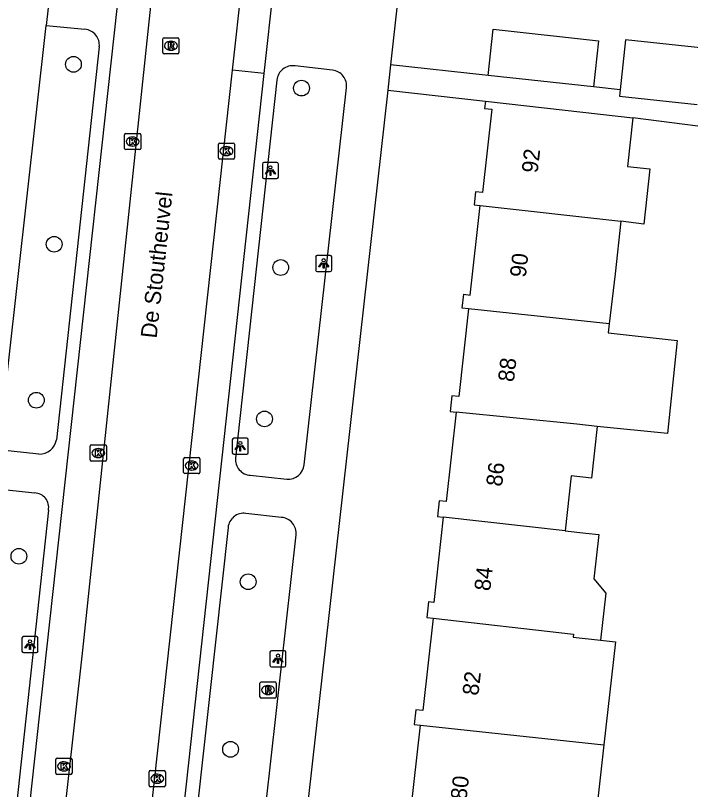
# Model space of a CAD drawing. Extents: x 162026 to 163499, y 387297 to 388169.
# Drawn here: x 162312.4 to 162354.35, y 388064.14 to 388112.23 of the extents above; entities that cross this region are included whole.
import ezdxf

# ---------------------------------------------------------------- set-up
doc = ezdxf.new("R2010")
doc.units = 0
for name, color, linetype in [('IMGEO_Boom', 7, 'Continuous'), ('IMGEO_Fietspad_gesloten', 7, 'Continuous'), ('IMGEO_Kolk', 7, 'Continuous'), ('IMGEO_Lichtpunt', 7, 'Continuous'), ('IMGEO_Openbare_ruimte_label', 7, 'Continuous'), ('IMGEO_Pand', 7, 'Continuous'), ('IMGEO_Pand_nummerreeks', 7, 'Continuous'), ('IMGEO_Rijbaan_lokaal_gesloten', 7, 'Continuous'), ('IMGEO_Rioolput', 7, 'Continuous'), ('IMGEO_Voetpad_open', 7, 'Continuous')]:
    doc.layers.add(name, color=color, linetype=linetype)

msp = doc.modelspace()

# ---------------------------------------------------------------- linework, layer by layer
at = {"layer": 'IMGEO_Boom'}
for centre in [(162315.999, 388109.192), (162330.171, 388107.717), (162314.804, 388098.016), (162328.881, 388096.57), (162313.694, 388088.326), (162327.873, 388087.163), (162312.611, 388078.63), (162326.859, 388077.048), (162325.763, 388066.636)]:
    msp.add_circle(centre, 0.489, dxfattribs=at)
at = {"layer": 'IMGEO_Fietspad_gesloten'}
for points in [[(162314.566, 388114.013), (162314.298, 388111.617)], [(162311.344, 388085.243), (162314.298, 388111.617)]]:
    msp.add_lwpolyline(points, dxfattribs=at)
at = {"layer": 'IMGEO_Kolk'}
for p, q in [((162319.18, 388103.97), (162319.18, 388104.822)), ((162319.255, 388104.896), (162320.107, 388104.896)), ((162320.181, 388104.822), (162320.181, 388103.97)), ((162319.668, 388104.676), (162319.693, 388104.676)), ((162325.006, 388103.38), (162325.006, 388104.232)), ((162325.081, 388104.306), (162325.933, 388104.306)), ((162326.007, 388104.232), (162326.007, 388103.38)), ((162320.107, 388103.896), (162319.255, 388103.896)), ((162319.691, 388104.116), (162319.666, 388104.116)), ((162325.494, 388104.086), (162325.519, 388104.086)), ((162325.933, 388103.306), (162325.081, 388103.306)), ((162325.517, 388103.526), (162325.492, 388103.526)), ((162317.046, 388084.619), (162317.046, 388085.471)), ((162317.121, 388085.545), (162317.973, 388085.545)), ((162318.047, 388085.471), (162318.047, 388084.619)), ((162317.534, 388085.325), (162317.559, 388085.325)), ((162317.973, 388084.545), (162317.121, 388084.545)), ((162317.557, 388084.765), (162317.532, 388084.765)), ((162322.848, 388083.837), (162322.848, 388084.689)), ((162322.923, 388084.763), (162323.775, 388084.763)), ((162323.336, 388084.543), (162323.361, 388084.543)), ((162323.849, 388084.689), (162323.849, 388083.837)), ((162323.775, 388083.763), (162322.923, 388083.763)), ((162323.359, 388083.983), (162323.334, 388083.983)), ((162314.91, 388065.153), (162314.91, 388066.005)), ((162314.985, 388066.079), (162315.837, 388066.079)), ((162315.398, 388065.859), (162315.423, 388065.859)), ((162315.911, 388066.005), (162315.911, 388065.153)), ((162315.421, 388065.299), (162315.396, 388065.299)), ((162320.785, 388065.312), (162321.637, 388065.312)), ((162315.837, 388065.079), (162314.985, 388065.079)), ((162320.71, 388064.386), (162320.71, 388065.238)), ((162321.198, 388065.092), (162321.223, 388065.092)), ((162321.711, 388065.238), (162321.711, 388064.386)), ((162321.637, 388064.312), (162320.785, 388064.312)), ((162321.221, 388064.532), (162321.196, 388064.532))]:
    msp.add_line(p, q, dxfattribs=at)
for points in [[(162319.18, 388103.97), (162319.18, 388104.822)], [(162319.255, 388104.896), (162320.107, 388104.896)], [(162320.181, 388104.822), (162320.181, 388103.97)], [(162319.501, 388104.596), (162319.624, 388104.596), (162319.624, 388104.445), (162319.754, 388104.596), (162319.918, 388104.596), (162319.772, 388104.445), (162319.925, 388104.196), (162319.773, 388104.196), (162319.688, 388104.36), (162319.624, 388104.293), (162319.624, 388104.196), (162319.501, 388104.196), (162319.501, 388104.596)], [(162325.006, 388103.38), (162325.006, 388104.232)], [(162325.081, 388104.306), (162325.933, 388104.306)], [(162326.007, 388104.232), (162326.007, 388103.38)], [(162320.107, 388103.896), (162319.255, 388103.896)], [(162325.327, 388104.006), (162325.45, 388104.006), (162325.45, 388103.855), (162325.58, 388104.006), (162325.744, 388104.006), (162325.598, 388103.855), (162325.751, 388103.606), (162325.599, 388103.606), (162325.514, 388103.77), (162325.45, 388103.703), (162325.45, 388103.606), (162325.327, 388103.606), (162325.327, 388104.006)], [(162325.933, 388103.306), (162325.081, 388103.306)], [(162317.046, 388084.619), (162317.046, 388085.471)], [(162317.121, 388085.545), (162317.973, 388085.545)], [(162318.047, 388085.471), (162318.047, 388084.619)], [(162317.367, 388085.245), (162317.49, 388085.245), (162317.49, 388085.094), (162317.62, 388085.245), (162317.784, 388085.245), (162317.638, 388085.094), (162317.791, 388084.845), (162317.639, 388084.845), (162317.554, 388085.009), (162317.49, 388084.942), (162317.49, 388084.845), (162317.367, 388084.845), (162317.367, 388085.245)], [(162317.973, 388084.545), (162317.121, 388084.545)], [(162322.848, 388083.837), (162322.848, 388084.689)], [(162322.923, 388084.763), (162323.775, 388084.763)], [(162323.849, 388084.689), (162323.849, 388083.837)], [(162323.169, 388084.463), (162323.292, 388084.463), (162323.292, 388084.312), (162323.422, 388084.463), (162323.586, 388084.463), (162323.44, 388084.312), (162323.593, 388084.063), (162323.441, 388084.063), (162323.356, 388084.227), (162323.292, 388084.16), (162323.292, 388084.063), (162323.169, 388084.063), (162323.169, 388084.463)], [(162323.775, 388083.763), (162322.923, 388083.763)], [(162314.91, 388065.153), (162314.91, 388066.005)], [(162314.985, 388066.079), (162315.837, 388066.079)], [(162315.231, 388065.779), (162315.354, 388065.779), (162315.354, 388065.628), (162315.484, 388065.779), (162315.648, 388065.779), (162315.502, 388065.628), (162315.655, 388065.379), (162315.503, 388065.379), (162315.418, 388065.543), (162315.354, 388065.476), (162315.354, 388065.379), (162315.231, 388065.379), (162315.231, 388065.779)], [(162315.911, 388066.005), (162315.911, 388065.153)], [(162320.785, 388065.312), (162321.637, 388065.312)], [(162315.837, 388065.079), (162314.985, 388065.079)], [(162320.71, 388064.386), (162320.71, 388065.238)], [(162321.031, 388065.012), (162321.154, 388065.012), (162321.154, 388064.861), (162321.284, 388065.012), (162321.448, 388065.012), (162321.302, 388064.861), (162321.455, 388064.612), (162321.303, 388064.612), (162321.218, 388064.776), (162321.154, 388064.709), (162321.154, 388064.612), (162321.031, 388064.612), (162321.031, 388065.012)], [(162321.711, 388065.238), (162321.711, 388064.386)], [(162321.637, 388064.312), (162320.785, 388064.312)]]:
    msp.add_lwpolyline(points, dxfattribs=at)
for centre, start, end in [((162319.257, 388104.82), 91.552, 178.448), ((162319.257, 388104.82), 91.552, 178.448), ((162320.105, 388104.82), 1.552, 88.448), ((162320.105, 388104.82), 1.552, 88.448), ((162325.083, 388104.23), 91.552, 178.448), ((162325.083, 388104.23), 91.552, 178.448), ((162325.931, 388104.23), 1.552, 88.448), ((162325.931, 388104.23), 1.552, 88.448), ((162319.257, 388103.972), 181.552, 268.448), ((162319.257, 388103.972), 181.552, 268.448), ((162320.105, 388103.972), 271.552, 358.448), ((162320.105, 388103.972), 271.552, 358.448), ((162325.083, 388103.382), 181.552, 268.448), ((162325.083, 388103.382), 181.552, 268.448), ((162325.931, 388103.382), 271.552, 358.448), ((162325.931, 388103.382), 271.552, 358.448), ((162317.123, 388085.469), 91.552, 178.448), ((162317.123, 388085.469), 91.552, 178.448), ((162317.971, 388085.469), 1.552, 88.448), ((162317.971, 388085.469), 1.552, 88.448), ((162317.123, 388084.621), 181.552, 268.448), ((162317.123, 388084.621), 181.552, 268.448), ((162317.971, 388084.621), 271.552, 358.448), ((162317.971, 388084.621), 271.552, 358.448), ((162322.925, 388084.687), 91.552, 178.448), ((162322.925, 388084.687), 91.552, 178.448), ((162323.773, 388084.687), 1.552, 88.448), ((162323.773, 388084.687), 1.552, 88.448), ((162322.925, 388083.839), 181.552, 268.448), ((162322.925, 388083.839), 181.552, 268.448), ((162323.773, 388083.839), 271.552, 358.448), ((162323.773, 388083.839), 271.552, 358.448), ((162314.987, 388066.003), 91.552, 178.448), ((162314.987, 388066.003), 91.552, 178.448), ((162315.835, 388066.003), 1.552, 88.448), ((162315.835, 388066.003), 1.552, 88.448), ((162320.787, 388065.236), 91.552, 178.448), ((162320.787, 388065.236), 91.552, 178.448), ((162321.635, 388065.236), 1.552, 88.448), ((162321.635, 388065.236), 1.552, 88.448), ((162314.987, 388065.155), 181.552, 268.448), ((162314.987, 388065.155), 181.552, 268.448), ((162315.835, 388065.155), 271.552, 358.448), ((162315.835, 388065.155), 271.552, 358.448), ((162320.787, 388064.388), 181.552, 268.448), ((162320.787, 388064.388), 181.552, 268.448), ((162321.635, 388064.388), 271.552, 358.448), ((162321.635, 388064.388), 271.552, 358.448)]:
    msp.add_arc(centre, 0.0765, start, end, dxfattribs=at)
for centre, major_axis, ratio, start_param, end_param in [((162319.667, 388104.396), (-0.387, 0.002), 0.722429, 4.712389, 7.853982), ((162319.692, 388104.396), (-0.39, 0.002), 0.717154, 1.570796, 4.712389), ((162325.493, 388103.806), (-0.387, 0.002), 0.722429, 4.712389, 7.853982), ((162325.518, 388103.806), (-0.39, 0.002), 0.717154, 1.570796, 4.712389), ((162317.533, 388085.045), (-0.387, 0.002), 0.722429, 4.712389, 7.853982), ((162317.558, 388085.045), (-0.39, 0.002), 0.717154, 1.570796, 4.712389), ((162323.335, 388084.263), (-0.387, 0.002), 0.722429, 4.712389, 7.853982), ((162323.36, 388084.263), (-0.39, 0.002), 0.717154, 1.570796, 4.712389), ((162315.397, 388065.579), (-0.387, 0.002), 0.722429, 4.712389, 7.853982), ((162315.422, 388065.579), (-0.39, 0.002), 0.717154, 1.570796, 4.712389), ((162321.197, 388064.812), (-0.387, 0.002), 0.722429, 4.712389, 7.853982), ((162321.222, 388064.812), (-0.39, 0.002), 0.717154, 1.570796, 4.712389)]:
    msp.add_ellipse(centre, major_axis=major_axis, ratio=ratio, start_param=start_param, end_param=end_param, dxfattribs=at)
at = {"layer": 'IMGEO_Lichtpunt'}
for p, q in [((162327.74, 388102.999), (162327.74, 388102.192)), ((162327.74, 388102.999), (162327.74, 388102.192)), ((162328.642, 388103.094), (162327.834, 388103.094)), ((162328.642, 388103.094), (162327.834, 388103.094)), ((162328.736, 388102.192), (162328.736, 388102.999)), ((162328.736, 388102.192), (162328.736, 388102.999)), ((162327.834, 388102.098), (162328.642, 388102.098)), ((162327.834, 388102.098), (162328.642, 388102.098)), ((162331.052, 388097.227), (162331.052, 388096.42)), ((162331.052, 388097.227), (162331.052, 388096.42)), ((162331.954, 388097.322), (162331.146, 388097.322)), ((162331.954, 388097.322), (162331.146, 388097.322)), ((162332.048, 388096.42), (162332.048, 388097.227)), ((162332.048, 388096.42), (162332.048, 388097.227)), ((162331.146, 388096.326), (162331.954, 388096.326)), ((162331.146, 388096.326), (162331.954, 388096.326)), ((162326.77, 388085.963), (162325.962, 388085.963)), ((162326.77, 388085.963), (162325.962, 388085.963)), ((162325.868, 388085.868), (162325.868, 388085.061)), ((162325.868, 388085.868), (162325.868, 388085.061)), ((162326.864, 388085.061), (162326.864, 388085.868)), ((162326.864, 388085.061), (162326.864, 388085.868)), ((162325.962, 388084.967), (162326.77, 388084.967)), ((162325.962, 388084.967), (162326.77, 388084.967)), ((162312.801, 388073.545), (162312.801, 388072.738)), ((162312.801, 388073.545), (162312.801, 388072.738)), ((162313.703, 388073.64), (162312.895, 388073.64)), ((162313.703, 388073.64), (162312.895, 388073.64)), ((162313.797, 388072.738), (162313.797, 388073.545)), ((162313.797, 388072.738), (162313.797, 388073.545)), ((162312.895, 388072.644), (162313.703, 388072.644)), ((162312.895, 388072.644), (162313.703, 388072.644)), ((162328.21, 388072.664), (162328.21, 388071.857)), ((162328.21, 388072.664), (162328.21, 388071.857)), ((162329.112, 388072.759), (162328.304, 388072.759)), ((162329.112, 388072.759), (162328.304, 388072.759)), ((162329.206, 388071.857), (162329.206, 388072.664)), ((162329.206, 388071.857), (162329.206, 388072.664)), ((162328.304, 388071.763), (162329.112, 388071.763)), ((162328.304, 388071.763), (162329.112, 388071.763))]:
    msp.add_line(p, q, dxfattribs=at)
for points in [[(162328.114, 388102.663), (162328.153, 388102.635), (162327.965, 388102.373), (162327.927, 388102.4), (162328.114, 388102.663)], [(162328.216, 388102.615), (162328.263, 388102.615), (162328.263, 388102.293), (162328.216, 388102.293), (162328.216, 388102.615)], [(162328.326, 388102.635), (162328.364, 388102.662), (162328.551, 388102.4), (162328.512, 388102.372), (162328.326, 388102.635)], [(162331.426, 388096.891), (162331.465, 388096.863), (162331.277, 388096.601), (162331.239, 388096.628), (162331.426, 388096.891)], [(162331.528, 388096.843), (162331.575, 388096.843), (162331.575, 388096.521), (162331.528, 388096.521), (162331.528, 388096.843)], [(162331.638, 388096.863), (162331.676, 388096.89), (162331.863, 388096.628), (162331.824, 388096.6), (162331.638, 388096.863)], [(162326.242, 388085.532), (162326.281, 388085.504), (162326.093, 388085.242), (162326.055, 388085.269), (162326.242, 388085.532)], [(162326.344, 388085.484), (162326.391, 388085.484), (162326.391, 388085.162), (162326.344, 388085.162), (162326.344, 388085.484)], [(162326.454, 388085.504), (162326.492, 388085.531), (162326.679, 388085.269), (162326.64, 388085.241), (162326.454, 388085.504)], [(162313.175, 388073.209), (162313.214, 388073.181), (162313.026, 388072.919), (162312.988, 388072.946), (162313.175, 388073.209)], [(162313.277, 388073.161), (162313.324, 388073.161), (162313.324, 388072.839), (162313.277, 388072.839), (162313.277, 388073.161)], [(162313.387, 388073.181), (162313.425, 388073.208), (162313.612, 388072.946), (162313.573, 388072.918), (162313.387, 388073.181)], [(162328.584, 388072.328), (162328.623, 388072.3), (162328.435, 388072.038), (162328.397, 388072.065), (162328.584, 388072.328)], [(162328.686, 388072.28), (162328.733, 388072.28), (162328.733, 388071.958), (162328.686, 388071.958), (162328.686, 388072.28)], [(162328.796, 388072.3), (162328.834, 388072.327), (162329.021, 388072.065), (162328.982, 388072.037), (162328.796, 388072.3)]]:
    msp.add_lwpolyline(points, dxfattribs=at)
for centre in [(162328.239, 388102.797), (162331.551, 388097.025), (162326.367, 388085.666), (162313.3, 388073.343), (162328.709, 388072.462)]:
    msp.add_circle(centre, 0.0994, dxfattribs=at)
for centre, start, end in [((162327.834, 388102.999), 90, 180), ((162327.834, 388102.999), 90, 180), ((162328.642, 388102.999), 0, 90), ((162328.642, 388102.999), 0, 90), ((162327.834, 388102.192), 180, 270), ((162327.834, 388102.192), 180, 270), ((162328.642, 388102.192), 270, 0), ((162328.642, 388102.192), 270, 360), ((162331.146, 388097.227), 90, 180), ((162331.146, 388097.227), 90, 180), ((162331.954, 388097.227), 0, 90), ((162331.954, 388097.227), 0, 90), ((162331.146, 388096.42), 180, 270), ((162331.146, 388096.42), 180, 270), ((162331.954, 388096.42), 270, 0), ((162331.954, 388096.42), 270, 360), ((162325.962, 388085.868), 90, 180), ((162325.962, 388085.868), 90, 180), ((162326.77, 388085.868), 0, 90), ((162326.77, 388085.868), 0, 90), ((162325.962, 388085.061), 180, 270), ((162325.962, 388085.061), 180, 270), ((162326.77, 388085.061), 270, 0), ((162326.77, 388085.061), 270, 360), ((162312.895, 388073.545), 90, 180), ((162312.895, 388073.545), 90, 180), ((162313.703, 388073.545), 0, 90), ((162313.703, 388073.545), 0, 90), ((162312.895, 388072.738), 180, 270), ((162312.895, 388072.738), 180, 270), ((162313.703, 388072.738), 270, 0), ((162313.703, 388072.738), 270, 360), ((162328.304, 388072.664), 90, 180), ((162328.304, 388072.664), 90, 180), ((162329.112, 388072.664), 0, 90), ((162329.112, 388072.664), 0, 90), ((162328.304, 388071.857), 180, 270), ((162328.304, 388071.857), 180, 270), ((162329.112, 388071.857), 270, 0), ((162329.112, 388071.857), 270, 360)]:
    msp.add_arc(centre, 0.0946, start, end, dxfattribs=at)
at = {"layer": 'IMGEO_Pand'}
for points in [[(162341.762, 388108.504), (162342.072, 388111.371), (162348.622, 388110.663), (162348.312, 388107.796)], [(162355.154, 388110.197), (162350.306, 388110.722), (162349.969, 388107.616)], [(162348.312, 388107.796), (162341.762, 388108.504)], [(162349.969, 388107.616), (162349.927, 388107.224), (162354.764, 388106.7)], [(162341.596, 388106.899), (162341.547, 388106.46), (162341.994, 388106.41), (162341.417, 388101.23), (162340.993, 388101.277), (162340.902, 388100.46), (162341.278, 388100.418)], [(162341.596, 388106.899), (162346.566, 388106.345), (162350.76, 388105.877)], [(162350.76, 388105.877), (162350.422, 388102.851), (162351.821, 388102.694), (162351.437, 388099.271), (162350.025, 388099.451)], [(162340.551, 388094.005), (162340.154, 388094.049), (162340.249, 388094.908), (162340.658, 388094.863), (162341.278, 388100.418)], [(162341.278, 388100.418), (162350.025, 388099.451)], [(162350.025, 388099.451), (162349.661, 388096.188), (162349.285, 388093.082)], [(162340.551, 388094.005), (162339.944, 388088.56), (162339.51, 388088.608), (162339.401, 388087.633), (162339.774, 388087.592)], [(162349.285, 388093.082), (162340.551, 388094.005)], [(162349.285, 388093.082), (162349.223, 388092.521), (162353.524, 388092.042), (162352.913, 388086.26), (162348.546, 388086.703)], [(162339.774, 388087.592), (162339.153, 388082.025), (162338.732, 388082.072), (162338.623, 388081.097), (162338.979, 388081.057)], [(162348.546, 388086.703), (162347.271, 388086.832), (162339.774, 388087.592)], [(162348.546, 388086.703), (162348.189, 388083.493), (162346.933, 388083.633), (162346.552, 388080.209)], [(162338.979, 388081.057), (162338.388, 388075.758), (162338.06, 388075.794), (162337.952, 388074.827), (162338.361, 388074.782)], [(162346.552, 388080.209), (162338.979, 388081.057)], [(162346.552, 388080.209), (162347.849, 388080.064), (162348.641, 388079.975), (162348.335, 388077.234), (162349.086, 388076.346), (162348.761, 388073.422)], [(162338.361, 388074.782), (162337.721, 388069.041), (162337.282, 388069.09), (162337.18, 388068.175), (162337.57, 388068.132)], [(162338.361, 388074.782), (162347.076, 388073.8), (162347.055, 388073.612), (162348.761, 388073.422)], [(162348.761, 388073.422), (162349.676, 388073.32), (162348.963, 388066.913)], [(162336.803, 388061.801), (162336.47, 388061.843), (162336.559, 388062.642), (162336.953, 388062.598), (162337.57, 388068.132)], [(162337.57, 388068.132), (162348.963, 388066.913)], [(162348.963, 388066.913), (162348.239, 388060.414), (162345.694, 388060.699)]]:
    msp.add_lwpolyline(points, dxfattribs=at)
at = {"layer": 'IMGEO_Rijbaan_lokaal_gesloten'}
for points in [[(162322.33, 388127.341), (162316.573, 388072.788), (162311.197, 388024.928)], [(162325.891, 388108.842), (162326.489, 388114.286)], [(162316.68, 388024.895), (162320.461, 388059.412), (162325.891, 388108.842)]]:
    msp.add_lwpolyline(points, dxfattribs=at)
at = {"layer": 'IMGEO_Rioolput'}
for p, q in [((162321.556, 388109.924), (162321.556, 388110.776)), ((162321.631, 388110.85), (162322.483, 388110.85)), ((162322.044, 388110.63), (162322.069, 388110.63)), ((162322.557, 388110.776), (162322.557, 388109.924)), ((162322.067, 388110.07), (162322.042, 388110.07)), ((162322.483, 388109.85), (162321.631, 388109.85)), ((162327.592, 388069.894), (162327.592, 388070.746)), ((162327.667, 388070.82), (162328.519, 388070.82)), ((162328.08, 388070.6), (162328.105, 388070.6)), ((162328.593, 388070.746), (162328.593, 388069.894)), ((162328.519, 388069.82), (162327.667, 388069.82)), ((162328.103, 388070.04), (162328.078, 388070.04))]:
    msp.add_line(p, q, dxfattribs=at)
for points in [[(162321.556, 388109.924), (162321.556, 388110.776)], [(162321.631, 388110.85), (162322.483, 388110.85)], [(162322.145, 388110.548), (162321.893, 388110.55), (162321.893, 388110.15)], [(162322.071, 388110.469), (162322.017, 388110.469), (162322.017, 388110.388)], [(162322.557, 388110.776), (162322.557, 388109.924)], [(162321.893, 388110.15), (162322.017, 388110.15), (162322.017, 388110.312), (162322.028, 388110.312)], [(162322.017, 388110.388), (162322.069, 388110.388)], [(162322.075, 388110.283), (162322.146, 388110.15), (162322.286, 388110.15), (162322.221, 388110.276)], [(162322.483, 388109.85), (162321.631, 388109.85)], [(162327.592, 388069.894), (162327.592, 388070.746)], [(162327.667, 388070.82), (162328.519, 388070.82)], [(162328.593, 388070.746), (162328.593, 388069.894)], [(162328.181, 388070.518), (162327.929, 388070.52), (162327.929, 388070.12)], [(162327.929, 388070.12), (162328.053, 388070.12), (162328.053, 388070.282), (162328.064, 388070.282)], [(162328.107, 388070.439), (162328.053, 388070.439), (162328.053, 388070.358)], [(162328.053, 388070.358), (162328.105, 388070.358)], [(162328.111, 388070.253), (162328.182, 388070.12), (162328.322, 388070.12), (162328.257, 388070.246)], [(162328.519, 388069.82), (162327.667, 388069.82)]]:
    msp.add_lwpolyline(points, dxfattribs=at)
for centre, radius, start, end in [((162321.633, 388110.774), 0.0765, 91.552, 178.448), ((162321.633, 388110.774), 0.0765, 91.552, 178.448), ((162322.077, 388110.373), 0.0964, 77.0061, 93.1865), ((162322.091, 388110.43), 0.0378, 276.6634, 79.6772), ((162322.144, 388110.438), 0.109, 350.3612, 89.416), ((162322.481, 388110.774), 0.0765, 1.552, 88.448), ((162322.481, 388110.774), 0.0765, 1.552, 88.448), ((162322.027, 388110.259), 0.0533, 26.0293, 88.6989), ((162322.053, 388110.577), 0.19, 274.7715, 282.9687), ((162322.142, 388110.438), 0.112, 277.5842, 350.9817), ((162322.126, 388110.223), 0.108, 29.5134, 73.7905), ((162321.633, 388109.926), 0.0765, 181.552, 268.448), ((162321.633, 388109.926), 0.0765, 181.552, 268.448), ((162322.481, 388109.926), 0.0765, 271.552, 358.448), ((162322.481, 388109.926), 0.0765, 271.552, 358.448), ((162327.669, 388070.744), 0.0765, 91.552, 178.448), ((162327.669, 388070.744), 0.0765, 91.552, 178.448), ((162328.517, 388070.744), 0.0765, 1.552, 88.448), ((162328.517, 388070.744), 0.0765, 1.552, 88.448), ((162328.063, 388070.229), 0.0533, 26.0293, 88.6989), ((162328.089, 388070.547), 0.19, 274.7715, 282.9687), ((162328.113, 388070.343), 0.0964, 77.0061, 93.1865), ((162328.127, 388070.4), 0.0378, 276.6634, 79.6772), ((162328.18, 388070.408), 0.109, 350.3612, 89.416), ((162328.178, 388070.408), 0.112, 277.5842, 350.9817), ((162328.162, 388070.193), 0.108, 29.5134, 73.7905), ((162327.669, 388069.896), 0.0765, 181.552, 268.448), ((162327.669, 388069.896), 0.0765, 181.552, 268.448), ((162328.517, 388069.896), 0.0765, 271.552, 358.448), ((162328.517, 388069.896), 0.0765, 271.552, 358.448)]:
    msp.add_arc(centre, radius, start, end, dxfattribs=at)
for centre, major_axis, ratio, start_param, end_param in [((162322.043, 388110.35), (-0.387, 0.002), 0.722429, 4.712389, 7.853982), ((162322.068, 388110.35), (-0.39, 0.002), 0.717154, 1.570796, 4.712389), ((162328.079, 388070.32), (-0.387, 0.002), 0.722429, 4.712389, 7.853982), ((162328.104, 388070.32), (-0.39, 0.002), 0.717154, 1.570796, 4.712389)]:
    msp.add_ellipse(centre, major_axis=major_axis, ratio=ratio, start_param=start_param, end_param=end_param, dxfattribs=at)
at = {"layer": 'IMGEO_Voetpad_open'}
for points in [[(162338.044, 388130.276), (162335.71, 388109.173)], [(162309.116, 388025.162), (162314.339, 388072.852), (162320.247, 388126.635)], [(162327.858, 388108.626), (162328.455, 388114.07)], [(162314.298, 388111.617), (162316.716, 388111.375)], [(162317.608, 388110.276), (162314.941, 388085.866)], [(162332.102, 388108.83), (162329.769, 388109.095)], [(162335.71, 388109.173), (162335.532, 388107.58)], [(162341.762, 388108.504), (162335.71, 388109.173)], [(162318.658, 388024.678), (162322.456, 388059.349), (162327.858, 388108.626)], [(162327.858, 388108.626), (162325.891, 388108.842)], [(162328.641, 388108.214), (162326.08, 388084.734)], [(162335.532, 388107.58), (162329.96, 388057.999), (162326.113, 388023.143)], [(162330.331, 388084.318), (162332.969, 388107.725)], [(162335.532, 388107.58), (162341.596, 388106.899)], [(162349.969, 388107.616), (162348.312, 388107.796)], [(162367.08, 388103.786), (162350.76, 388105.877)], [(162313.856, 388084.975), (162311.344, 388085.243)], [(162326.988, 388083.661), (162329.253, 388083.417)], [(162311.074, 388082.834), (162313.589, 388082.564)], [(162314.444, 388081.495), (162311.416, 388053.857)], [(162328.926, 388081.043), (162326.713, 388081.294)], [(162325.605, 388080.426), (162322.548, 388052.662)], [(162326.732, 388052.209), (162329.834, 388079.957)]]:
    msp.add_lwpolyline(points, dxfattribs=at)
for centre, radius, start, end in [((162316.615, 388110.382), 0.998, 353.9168, 84.212), ((162329.623, 388108.119), 0.987, 81.5016, 174.4801), ((162331.998, 388107.856), 0.98, 352.3468, 83.8898), ((162313.89, 388086.039), 1.065, 268.1563, 350.6292), ((162327.042, 388084.628), 0.968, 173.6851, 266.7924), ((162329.333, 388084.417), 1.003, 265.4523, 354.3259), ((162313.573, 388081.675), 0.889, 348.3095, 88.997), ((162326.584, 388080.318), 0.985, 82.4617, 173.6881), ((162328.858, 388080.064), 0.982, 353.7557, 86.042)]:
    msp.add_arc(centre, radius, start, end, dxfattribs=at)

# ---------------------------------------------------------------- texts
at = {"layer": 'IMGEO_Openbare_ruimte_label'}
msp.add_text('De Stoutheuvel', height=1, rotation=83.7421, dxfattribs=at).set_placement((162321.166, 388092.14))
at = {"layer": 'IMGEO_Pand_nummerreeks'}
for s, rotation, p in [('92', 83.5274, (162344.841, 388102.409)), ('90', 83.5274, (162344.105, 388095.922)), ('88', 83.5258, (162343.369, 388089.429)), ('86', 83.5258, (162342.632, 388082.933)), ('84', 83.5258, (162341.896, 388076.44)), ('82', 83.5274, (162341.158, 388069.944)), ('80', 83.5274, (162340.422, 388063.457))]:
    msp.add_text(s, height=1, rotation=rotation, dxfattribs=at).set_placement(p)

doc.saveas('drawing.dxf')
